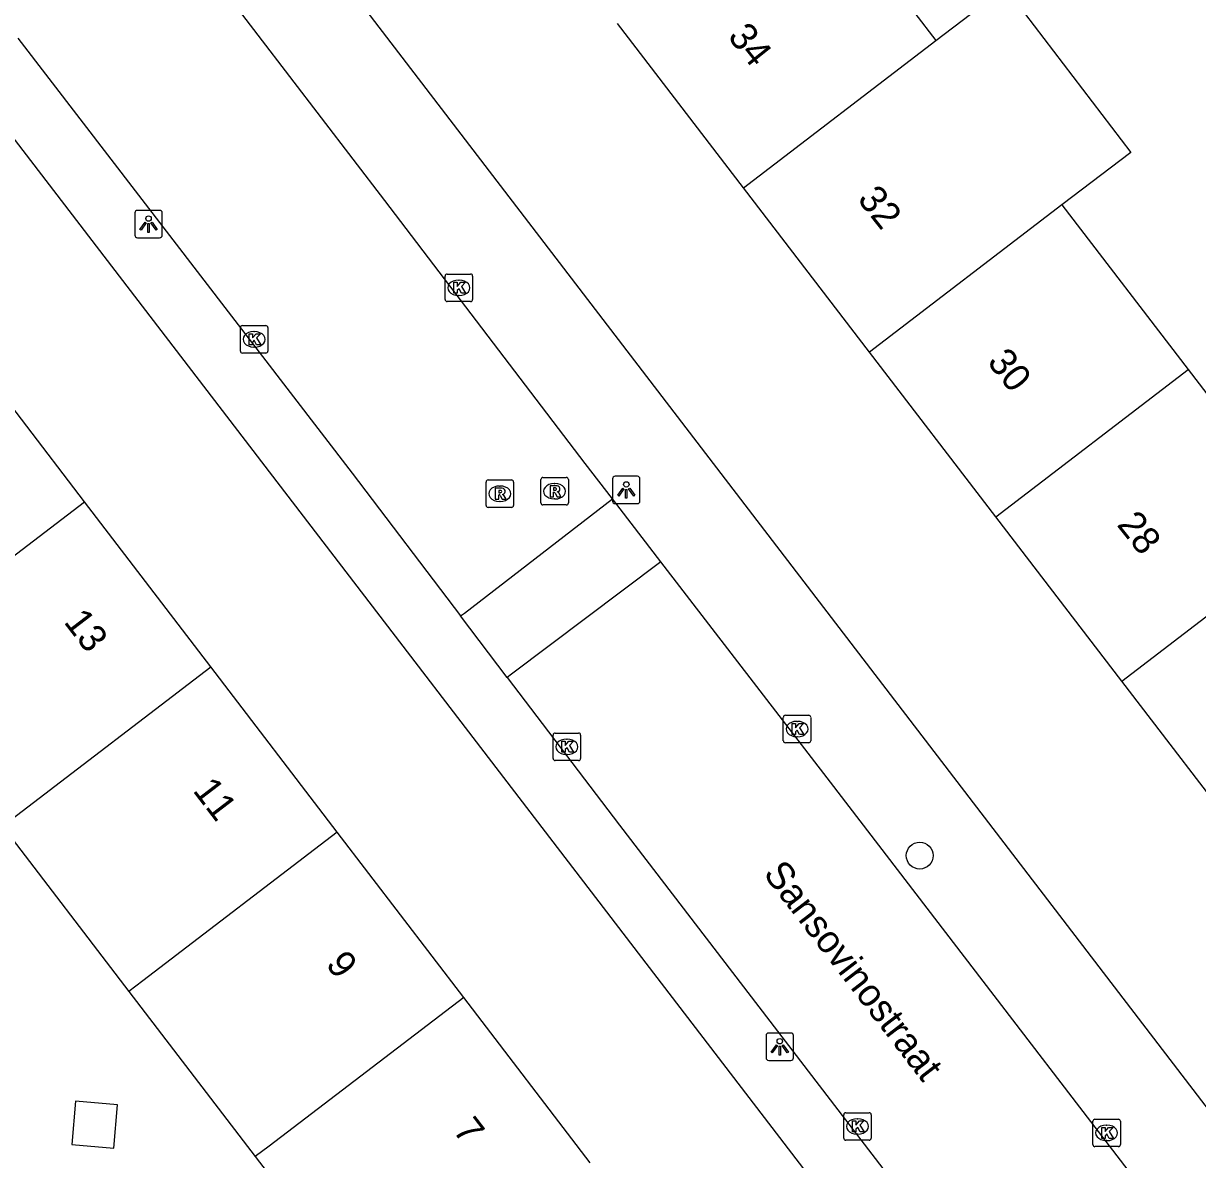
# Model space of a CAD drawing. Extents: x 159353 to 160616, y 385893 to 387321.
# Drawn here: x 160224.75 to 160267.48, y 386602.59 to 386643.94 of the extents above; entities that cross this region are included whole.
import ezdxf

# ---------------------------------------------------------------- set-up
doc = ezdxf.new("R2010")
doc.units = 0
for name, color, linetype in [('IMGEO_Boom', 7, 'Continuous'), ('IMGEO_Kolk', 7, 'Continuous'), ('IMGEO_Lichtpunt', 7, 'Continuous'), ('IMGEO_Openbare_ruimte_label', 7, 'Continuous'), ('IMGEO_Pand', 7, 'Continuous'), ('IMGEO_Pand_nummerreeks', 7, 'Continuous'), ('IMGEO_Rijbaan_lokaal_open', 7, 'Continuous'), ('IMGEO_Rioolput', 7, 'Continuous'), ('IMGEO_Voetpad_open', 7, 'Continuous')]:
    doc.layers.add(name, color=color, linetype=linetype)

msp = doc.modelspace()

# ---------------------------------------------------------------- linework, layer by layer
at = {"layer": 'IMGEO_Boom'}
msp.add_circle((160257.366, 386613.656), 0.489, dxfattribs=at)
at = {"layer": 'IMGEO_Kolk'}
for p, q in [((160240.095, 386633.896), (160240.095, 386634.748)), ((160240.17, 386634.822), (160241.022, 386634.822)), ((160241.096, 386634.748), (160241.096, 386633.896)), ((160240.583, 386634.602), (160240.608, 386634.602)), ((160240.606, 386634.042), (160240.581, 386634.042)), ((160241.022, 386633.822), (160240.17, 386633.822)), ((160232.643, 386632.02), (160232.643, 386632.872)), ((160232.718, 386632.946), (160233.57, 386632.946)), ((160233.131, 386632.726), (160233.156, 386632.726)), ((160233.644, 386632.872), (160233.644, 386632.02)), ((160233.154, 386632.166), (160233.129, 386632.166)), ((160233.57, 386631.946), (160232.718, 386631.946)), ((160252.402, 386617.836), (160252.402, 386618.688)), ((160252.477, 386618.762), (160253.329, 386618.762)), ((160252.89, 386618.542), (160252.915, 386618.542)), ((160253.403, 386618.688), (160253.403, 386617.836)), ((160244.024, 386617.19), (160244.024, 386618.042)), ((160244.099, 386618.116), (160244.951, 386618.116)), ((160245.025, 386618.042), (160245.025, 386617.19)), ((160244.512, 386617.896), (160244.537, 386617.896)), ((160253.329, 386617.762), (160252.477, 386617.762)), ((160252.913, 386617.982), (160252.888, 386617.982)), ((160244.535, 386617.336), (160244.51, 386617.336)), ((160244.951, 386617.116), (160244.099, 386617.116)), ((160254.6, 386603.372), (160254.6, 386604.224)), ((160254.675, 386604.298), (160255.527, 386604.298)), ((160255.088, 386604.078), (160255.113, 386604.078)), ((160255.601, 386604.224), (160255.601, 386603.372)), ((160263.667, 386603.136), (160263.667, 386603.988)), ((160263.742, 386604.062), (160264.594, 386604.062)), ((160264.668, 386603.988), (160264.668, 386603.136)), ((160255.111, 386603.518), (160255.086, 386603.518)), ((160264.155, 386603.842), (160264.18, 386603.842)), ((160255.527, 386603.298), (160254.675, 386603.298)), ((160264.178, 386603.282), (160264.153, 386603.282)), ((160264.594, 386603.062), (160263.742, 386603.062))]:
    msp.add_line(p, q, dxfattribs=at)
for points in [[(160240.095, 386633.896), (160240.095, 386634.748)], [(160240.17, 386634.822), (160241.022, 386634.822)], [(160241.096, 386634.748), (160241.096, 386633.896)], [(160240.416, 386634.522), (160240.539, 386634.522), (160240.539, 386634.371), (160240.669, 386634.522), (160240.833, 386634.522), (160240.687, 386634.371), (160240.84, 386634.122), (160240.688, 386634.122), (160240.603, 386634.286), (160240.539, 386634.219), (160240.539, 386634.122), (160240.416, 386634.122), (160240.416, 386634.522)], [(160241.022, 386633.822), (160240.17, 386633.822)], [(160232.643, 386632.02), (160232.643, 386632.872)], [(160232.718, 386632.946), (160233.57, 386632.946)], [(160232.964, 386632.646), (160233.087, 386632.646), (160233.087, 386632.495), (160233.217, 386632.646), (160233.381, 386632.646), (160233.235, 386632.495), (160233.388, 386632.246), (160233.236, 386632.246), (160233.151, 386632.41), (160233.087, 386632.343), (160233.087, 386632.246), (160232.964, 386632.246), (160232.964, 386632.646)], [(160233.644, 386632.872), (160233.644, 386632.02)], [(160233.57, 386631.946), (160232.718, 386631.946)], [(160252.402, 386617.836), (160252.402, 386618.688)], [(160252.477, 386618.762), (160253.329, 386618.762)], [(160252.723, 386618.462), (160252.846, 386618.462), (160252.846, 386618.311), (160252.976, 386618.462), (160253.14, 386618.462), (160252.994, 386618.311), (160253.147, 386618.062), (160252.995, 386618.062), (160252.91, 386618.226), (160252.846, 386618.159), (160252.846, 386618.062), (160252.723, 386618.062), (160252.723, 386618.462)], [(160253.403, 386618.688), (160253.403, 386617.836)], [(160244.024, 386617.19), (160244.024, 386618.042)], [(160244.099, 386618.116), (160244.951, 386618.116)], [(160245.025, 386618.042), (160245.025, 386617.19)], [(160244.345, 386617.816), (160244.468, 386617.816), (160244.468, 386617.665), (160244.598, 386617.816), (160244.762, 386617.816), (160244.616, 386617.665), (160244.769, 386617.416), (160244.617, 386617.416), (160244.532, 386617.58), (160244.468, 386617.513), (160244.468, 386617.416), (160244.345, 386617.416), (160244.345, 386617.816)], [(160253.329, 386617.762), (160252.477, 386617.762)], [(160244.951, 386617.116), (160244.099, 386617.116)], [(160254.6, 386603.372), (160254.6, 386604.224)], [(160254.675, 386604.298), (160255.527, 386604.298)], [(160254.921, 386603.998), (160255.044, 386603.998), (160255.044, 386603.847), (160255.174, 386603.998), (160255.338, 386603.998), (160255.192, 386603.847), (160255.345, 386603.598), (160255.193, 386603.598), (160255.108, 386603.762), (160255.044, 386603.695), (160255.044, 386603.598), (160254.921, 386603.598), (160254.921, 386603.998)], [(160255.601, 386604.224), (160255.601, 386603.372)], [(160263.667, 386603.136), (160263.667, 386603.988)], [(160263.742, 386604.062), (160264.594, 386604.062)], [(160264.668, 386603.988), (160264.668, 386603.136)], [(160263.988, 386603.762), (160264.111, 386603.762), (160264.111, 386603.611), (160264.241, 386603.762), (160264.405, 386603.762), (160264.259, 386603.611), (160264.412, 386603.362), (160264.26, 386603.362), (160264.175, 386603.526), (160264.111, 386603.459), (160264.111, 386603.362), (160263.988, 386603.362), (160263.988, 386603.762)], [(160255.527, 386603.298), (160254.675, 386603.298)], [(160264.594, 386603.062), (160263.742, 386603.062)]]:
    msp.add_lwpolyline(points, dxfattribs=at)
for centre, start, end in [((160240.172, 386634.746), 91.552, 178.448), ((160240.172, 386634.746), 91.552, 178.448), ((160241.02, 386634.746), 1.552, 88.448), ((160241.02, 386634.746), 1.552, 88.448), ((160240.172, 386633.898), 181.552, 268.448), ((160240.172, 386633.898), 181.552, 268.448), ((160241.02, 386633.898), 271.552, 358.448), ((160241.02, 386633.898), 271.552, 358.448), ((160232.72, 386632.87), 91.552, 178.448), ((160232.72, 386632.87), 91.552, 178.448), ((160233.568, 386632.87), 1.552, 88.448), ((160233.568, 386632.87), 1.552, 88.448), ((160232.72, 386632.022), 181.552, 268.448), ((160232.72, 386632.022), 181.552, 268.448), ((160233.568, 386632.022), 271.552, 358.448), ((160233.568, 386632.022), 271.552, 358.448), ((160252.479, 386618.686), 91.552, 178.448), ((160252.479, 386618.686), 91.552, 178.448), ((160253.327, 386618.686), 1.552, 88.448), ((160253.327, 386618.686), 1.552, 88.448), ((160244.101, 386618.04), 91.552, 178.448), ((160244.101, 386618.04), 91.552, 178.448), ((160244.949, 386618.04), 1.552, 88.448), ((160244.949, 386618.04), 1.552, 88.448), ((160252.479, 386617.838), 181.552, 268.448), ((160252.479, 386617.838), 181.552, 268.448), ((160253.327, 386617.838), 271.552, 358.448), ((160253.327, 386617.838), 271.552, 358.448), ((160244.101, 386617.192), 181.552, 268.448), ((160244.101, 386617.192), 181.552, 268.448), ((160244.949, 386617.192), 271.552, 358.448), ((160244.949, 386617.192), 271.552, 358.448), ((160254.677, 386604.222), 91.552, 178.448), ((160254.677, 386604.222), 91.552, 178.448), ((160255.525, 386604.222), 1.552, 88.448), ((160255.525, 386604.222), 1.552, 88.448), ((160263.744, 386603.986), 91.552, 178.448), ((160263.744, 386603.986), 91.552, 178.448), ((160264.592, 386603.986), 1.552, 88.448), ((160264.592, 386603.986), 1.552, 88.448), ((160254.677, 386603.374), 181.552, 268.448), ((160254.677, 386603.374), 181.552, 268.448), ((160255.525, 386603.374), 271.552, 358.448), ((160255.525, 386603.374), 271.552, 358.448), ((160263.744, 386603.138), 181.552, 268.448), ((160263.744, 386603.138), 181.552, 268.448), ((160264.592, 386603.138), 271.552, 358.448), ((160264.592, 386603.138), 271.552, 358.448)]:
    msp.add_arc(centre, 0.0765, start, end, dxfattribs=at)
for centre, major_axis, ratio, start_param, end_param in [((160240.582, 386634.322), (-0.387, 0.002), 0.722429, 4.712389, 7.853982), ((160240.607, 386634.322), (-0.39, 0.002), 0.717154, 1.570796, 4.712389), ((160233.13, 386632.446), (-0.387, 0.002), 0.722429, 4.712389, 7.853982), ((160233.155, 386632.446), (-0.39, 0.002), 0.717154, 1.570796, 4.712389), ((160252.889, 386618.262), (-0.387, 0.002), 0.722429, 4.712389, 7.853982), ((160252.914, 386618.262), (-0.39, 0.002), 0.717154, 1.570796, 4.712389), ((160244.511, 386617.616), (-0.387, 0.002), 0.722429, 4.712389, 7.853982), ((160244.536, 386617.616), (-0.39, 0.002), 0.717154, 1.570796, 4.712389), ((160255.087, 386603.798), (-0.387, 0.002), 0.722429, 4.712389, 7.853982), ((160255.112, 386603.798), (-0.39, 0.002), 0.717154, 1.570796, 4.712389), ((160264.154, 386603.562), (-0.387, 0.002), 0.722429, 4.712389, 7.853982), ((160264.179, 386603.562), (-0.39, 0.002), 0.717154, 1.570796, 4.712389)]:
    msp.add_ellipse(centre, major_axis=major_axis, ratio=ratio, start_param=start_param, end_param=end_param, dxfattribs=at)
at = {"layer": 'IMGEO_Lichtpunt'}
for p, q in [((160228.804, 386637.045), (160228.804, 386636.238)), ((160228.804, 386637.045), (160228.804, 386636.238)), ((160229.706, 386637.14), (160228.898, 386637.14)), ((160229.706, 386637.14), (160228.898, 386637.14)), ((160229.8, 386636.238), (160229.8, 386637.045)), ((160229.8, 386636.238), (160229.8, 386637.045)), ((160228.898, 386636.144), (160229.706, 386636.144)), ((160228.898, 386636.144), (160229.706, 386636.144)), ((160247.09, 386627.463), (160246.282, 386627.463)), ((160247.09, 386627.463), (160246.282, 386627.463)), ((160246.188, 386627.368), (160246.188, 386626.561)), ((160246.188, 386627.368), (160246.188, 386626.561)), ((160247.184, 386626.561), (160247.184, 386627.368)), ((160247.184, 386626.561), (160247.184, 386627.368)), ((160246.282, 386626.467), (160247.09, 386626.467)), ((160246.282, 386626.467), (160247.09, 386626.467)), ((160251.775, 386607.103), (160251.775, 386606.296)), ((160251.775, 386607.103), (160251.775, 386606.296)), ((160252.677, 386607.198), (160251.869, 386607.198)), ((160252.677, 386607.198), (160251.869, 386607.198)), ((160252.771, 386606.296), (160252.771, 386607.103)), ((160252.771, 386606.296), (160252.771, 386607.103)), ((160251.869, 386606.202), (160252.677, 386606.202)), ((160251.869, 386606.202), (160252.677, 386606.202))]:
    msp.add_line(p, q, dxfattribs=at)
for points in [[(160229.178, 386636.709), (160229.217, 386636.681), (160229.029, 386636.419), (160228.991, 386636.446), (160229.178, 386636.709)], [(160229.28, 386636.661), (160229.327, 386636.661), (160229.327, 386636.339), (160229.28, 386636.339), (160229.28, 386636.661)], [(160229.39, 386636.681), (160229.428, 386636.708), (160229.615, 386636.446), (160229.576, 386636.418), (160229.39, 386636.681)], [(160246.562, 386627.032), (160246.601, 386627.004), (160246.413, 386626.742), (160246.375, 386626.769), (160246.562, 386627.032)], [(160246.774, 386627.004), (160246.812, 386627.031), (160246.999, 386626.769), (160246.96, 386626.741), (160246.774, 386627.004)], [(160246.664, 386626.984), (160246.711, 386626.984), (160246.711, 386626.662), (160246.664, 386626.662), (160246.664, 386626.984)], [(160252.149, 386606.767), (160252.188, 386606.739), (160252, 386606.477), (160251.962, 386606.504), (160252.149, 386606.767)], [(160252.251, 386606.719), (160252.298, 386606.719), (160252.298, 386606.397), (160252.251, 386606.397), (160252.251, 386606.719)], [(160252.361, 386606.739), (160252.399, 386606.766), (160252.586, 386606.504), (160252.547, 386606.476), (160252.361, 386606.739)]]:
    msp.add_lwpolyline(points, dxfattribs=at)
for centre in [(160229.303, 386636.843), (160246.687, 386627.166), (160252.274, 386606.901)]:
    msp.add_circle(centre, 0.0994, dxfattribs=at)
for centre, start, end in [((160228.898, 386637.045), 90, 180), ((160228.898, 386637.045), 90, 180), ((160229.706, 386637.045), 0, 90), ((160229.706, 386637.045), 0, 90), ((160228.898, 386636.238), 180, 270), ((160228.898, 386636.238), 180, 270), ((160229.706, 386636.238), 270, 0), ((160229.706, 386636.238), 270, 360), ((160246.282, 386627.368), 90, 180), ((160246.282, 386627.368), 90, 180), ((160247.09, 386627.368), 0, 90), ((160247.09, 386627.368), 0, 90), ((160246.282, 386626.561), 180, 270), ((160246.282, 386626.561), 180, 270), ((160247.09, 386626.561), 270, 0), ((160247.09, 386626.561), 270, 360), ((160251.869, 386607.103), 90, 180), ((160251.869, 386607.103), 90, 180), ((160252.677, 386607.103), 0, 90), ((160252.677, 386607.103), 0, 90), ((160251.869, 386606.296), 180, 270), ((160251.869, 386606.296), 180, 270), ((160252.677, 386606.296), 270, 0), ((160252.677, 386606.296), 270, 360)]:
    msp.add_arc(centre, 0.0946, start, end, dxfattribs=at)
at = {"layer": 'IMGEO_Pand'}
for points in [[(160253.364, 386649.309), (160257.953, 386643.324)], [(160257.953, 386643.324), (160260.474, 386645.246), (160265.048, 386639.248), (160262.542, 386637.337)], [(160250.955, 386637.959), (160246.366, 386643.945)], [(160250.955, 386637.959), (160257.953, 386643.324)], [(160255.544, 386631.973), (160250.955, 386637.959)], [(160262.542, 386637.337), (160255.544, 386631.973)], [(160262.542, 386637.337), (160267.132, 386631.351)], [(160226.971, 386626.537), (160222.371, 386632.552)], [(160260.134, 386625.987), (160255.544, 386631.973)], [(160260.134, 386625.987), (160267.132, 386631.351)], [(160267.132, 386631.351), (160271.721, 386625.365)], [(160219.389, 386620.743), (160219.895, 386621.127), (160226.971, 386626.537)], [(160231.571, 386620.523), (160226.971, 386626.537)], [(160264.724, 386620), (160260.134, 386625.987)], [(160264.724, 386620), (160271.721, 386625.365)], [(160223.989, 386614.729), (160224.494, 386615.112), (160231.571, 386620.523)], [(160236.17, 386614.509), (160231.571, 386620.523)], [(160269.313, 386614.014), (160264.724, 386620)], [(160223.989, 386614.729), (160228.588, 386608.715)], [(160236.17, 386614.509), (160229.093, 386609.097), (160228.588, 386608.715)], [(160240.771, 386608.493), (160236.17, 386614.509)], [(160228.588, 386608.715), (160233.188, 386602.701)], [(160240.771, 386608.493), (160233.692, 386603.081), (160233.188, 386602.701)], [(160245.371, 386602.479), (160240.771, 386608.493)], [(160228.038, 386603.012), (160228.17, 386604.585), (160226.641, 386604.714), (160226.508, 386603.141), (160228.038, 386603.012)], [(160233.188, 386602.701), (160237.787, 386596.687)]]:
    msp.add_lwpolyline(points, dxfattribs=at)
at = {"layer": 'IMGEO_Rijbaan_lokaal_open'}
for points in [[(160246.183, 386626.636), (160245.191, 386627.924), (160237.901, 386637.497), (160228.685, 386649.552), (160228.247, 386650.153), (160228.036, 386650.466)], [(160224.544, 386643.405), (160236.714, 386627.575), (160240.658, 386622.379)], [(160240.658, 386622.379), (160240.798, 386622.485), (160246.183, 386626.636)], [(160247.946, 386624.346), (160246.183, 386626.636)], [(160247.946, 386624.346), (160242.507, 386620.255), (160242.357, 386620.141)], [(160278.489, 386584.572), (160269.832, 386595.845), (160254.118, 386616.329), (160247.946, 386624.346)], [(160242.357, 386620.141), (160240.658, 386622.379)], [(160242.357, 386620.141), (160246.445, 386614.758), (160259.74, 386597.432), (160260.295, 386596.705)]]:
    msp.add_lwpolyline(points, dxfattribs=at)
at = {"layer": 'IMGEO_Rioolput'}
for p, q in [((160241.584, 386626.401), (160241.584, 386627.253)), ((160241.659, 386627.327), (160242.511, 386627.327)), ((160242.072, 386627.107), (160242.097, 386627.107)), ((160242.585, 386627.253), (160242.585, 386626.401)), ((160243.578, 386626.491), (160243.578, 386627.343)), ((160243.653, 386627.417), (160244.505, 386627.417)), ((160244.066, 386627.197), (160244.091, 386627.197)), ((160244.579, 386627.343), (160244.579, 386626.491)), ((160244.089, 386626.637), (160244.064, 386626.637)), ((160242.511, 386626.327), (160241.659, 386626.327)), ((160242.095, 386626.547), (160242.07, 386626.547)), ((160244.505, 386626.417), (160243.653, 386626.417))]:
    msp.add_line(p, q, dxfattribs=at)
for points in [[(160241.584, 386626.401), (160241.584, 386627.253)], [(160241.659, 386627.327), (160242.511, 386627.327)], [(160242.173, 386627.025), (160241.921, 386627.027), (160241.921, 386626.627)], [(160242.585, 386627.253), (160242.585, 386626.401)], [(160243.578, 386626.491), (160243.578, 386627.343)], [(160243.653, 386627.417), (160244.505, 386627.417)], [(160244.167, 386627.115), (160243.915, 386627.117), (160243.915, 386626.717)], [(160244.093, 386627.036), (160244.039, 386627.036), (160244.039, 386626.955)], [(160244.579, 386627.343), (160244.579, 386626.491)], [(160241.921, 386626.627), (160242.045, 386626.627), (160242.045, 386626.789), (160242.056, 386626.789)], [(160242.099, 386626.946), (160242.045, 386626.946), (160242.045, 386626.865)], [(160242.045, 386626.865), (160242.097, 386626.865)], [(160242.103, 386626.76), (160242.174, 386626.627), (160242.314, 386626.627), (160242.249, 386626.753)], [(160243.915, 386626.717), (160244.039, 386626.717), (160244.039, 386626.879), (160244.05, 386626.879)], [(160244.039, 386626.955), (160244.091, 386626.955)], [(160244.097, 386626.85), (160244.168, 386626.717), (160244.308, 386626.717), (160244.243, 386626.843)], [(160242.511, 386626.327), (160241.659, 386626.327)], [(160244.505, 386626.417), (160243.653, 386626.417)]]:
    msp.add_lwpolyline(points, dxfattribs=at)
for centre, radius, start, end in [((160241.661, 386627.251), 0.0765, 91.552, 178.448), ((160241.661, 386627.251), 0.0765, 91.552, 178.448), ((160242.172, 386626.915), 0.109, 350.3612, 89.416), ((160242.509, 386627.251), 0.0765, 1.552, 88.448), ((160242.509, 386627.251), 0.0765, 1.552, 88.448), ((160243.655, 386627.341), 0.0765, 91.552, 178.448), ((160243.655, 386627.341), 0.0765, 91.552, 178.448), ((160244.099, 386626.94), 0.0964, 77.0061, 93.1865), ((160244.113, 386626.997), 0.0378, 276.6634, 79.6772), ((160244.166, 386627.005), 0.109, 350.3612, 89.416), ((160244.503, 386627.341), 0.0765, 1.552, 88.448), ((160244.503, 386627.341), 0.0765, 1.552, 88.448), ((160242.055, 386626.736), 0.0533, 26.0293, 88.6989), ((160242.081, 386627.054), 0.19, 274.7715, 282.9687), ((160242.105, 386626.85), 0.0964, 77.0061, 93.1865), ((160242.119, 386626.907), 0.0378, 276.6634, 79.6772), ((160242.17, 386626.915), 0.112, 277.5842, 350.9817), ((160242.154, 386626.7), 0.108, 29.5134, 73.7905), ((160244.049, 386626.826), 0.0533, 26.0293, 88.6989), ((160244.075, 386627.144), 0.19, 274.7715, 282.9687), ((160244.164, 386627.005), 0.112, 277.5842, 350.9817), ((160244.148, 386626.79), 0.108, 29.5134, 73.7905), ((160241.661, 386626.403), 0.0765, 181.552, 268.448), ((160241.661, 386626.403), 0.0765, 181.552, 268.448), ((160242.509, 386626.403), 0.0765, 271.552, 358.448), ((160242.509, 386626.403), 0.0765, 271.552, 358.448), ((160243.655, 386626.493), 0.0765, 181.552, 268.448), ((160243.655, 386626.493), 0.0765, 181.552, 268.448), ((160244.503, 386626.493), 0.0765, 271.552, 358.448), ((160244.503, 386626.493), 0.0765, 271.552, 358.448)]:
    msp.add_arc(centre, radius, start, end, dxfattribs=at)
for centre, major_axis, ratio, start_param, end_param in [((160242.071, 386626.827), (-0.387, 0.002), 0.722429, 4.712389, 7.853982), ((160242.096, 386626.827), (-0.39, 0.002), 0.717154, 1.570796, 4.712389), ((160244.065, 386626.917), (-0.387, 0.002), 0.722429, 4.712389, 7.853982), ((160244.09, 386626.917), (-0.39, 0.002), 0.717154, 1.570796, 4.712389)]:
    msp.add_ellipse(centre, major_axis=major_axis, ratio=ratio, start_param=start_param, end_param=end_param, dxfattribs=at)
at = {"layer": 'IMGEO_Voetpad_open'}
for points in [[(160231.086, 386652.432), (160283.64, 386583.809)], [(160220.652, 386644.616), (160258.72, 386594.981)]]:
    msp.add_lwpolyline(points, dxfattribs=at)

# ---------------------------------------------------------------- texts
at = {"layer": 'IMGEO_Openbare_ruimte_label'}
msp.add_text('Sansovinostraat', height=1, rotation=307.5232, dxfattribs=at).set_placement((160251.645, 386612.982))
at = {"layer": 'IMGEO_Pand_nummerreeks'}
for s, rotation, p in [('34', 308.5644, (160250.35, 386643.454)), ('32', 308.5644, (160255.069, 386637.536)), ('30', 308.5644, (160259.792, 386631.61)), ('28', 308.5644, (160264.512, 386625.69)), ('13', 307.4085, (160226.192, 386622.156)), ('11', 307.4085, (160230.887, 386616.018)), ('9', 307.4085, (160235.724, 386609.693)), ('7', 307.4085, (160240.35, 386603.644))]:
    msp.add_text(s, height=1, rotation=rotation, dxfattribs=at).set_placement(p)

doc.saveas('drawing.dxf')
